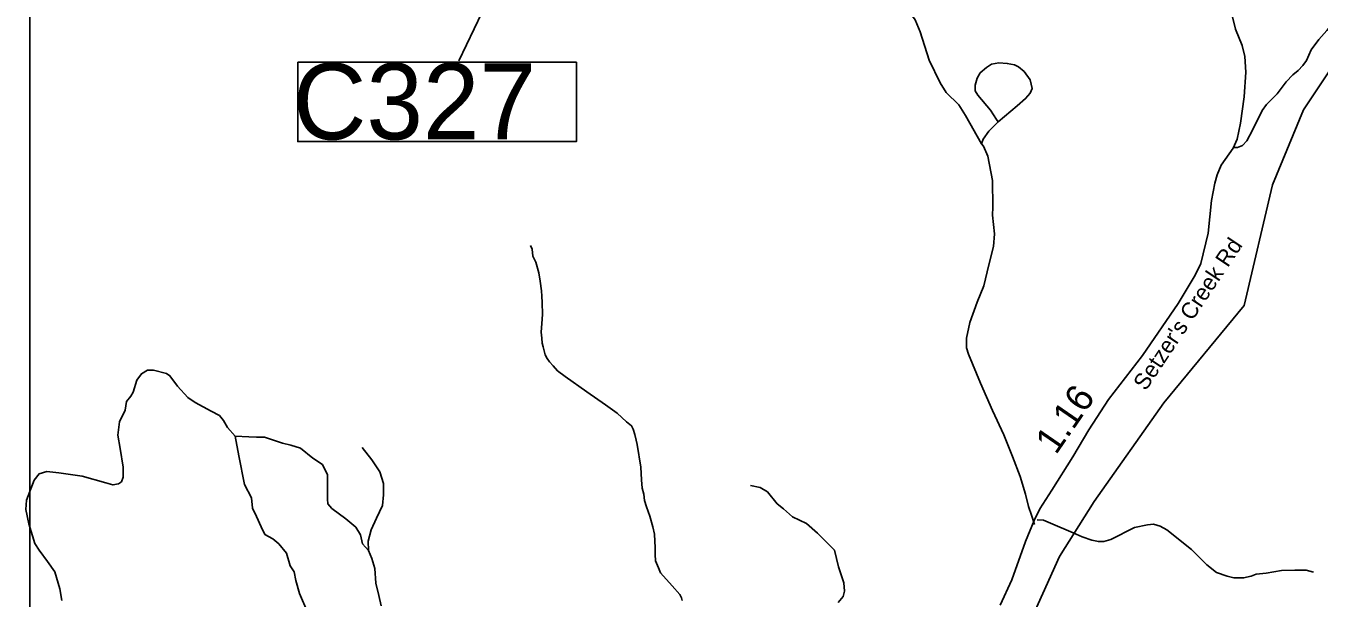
# Model space of a CAD drawing. Extents: x 1159738 to 1321356, y 736314 to 882035.
# Drawn here: x 1228453 to 1234408, y 812467 to 815102 of the extents above; entities that cross this region are included whole.
import ezdxf

# ---------------------------------------------------------------- set-up
doc = ezdxf.new("R2010")
doc.units = 0
for name, color, linetype in [('Exist Hydrographic Creek Single Shore', 7, 'Continuous'), ('Exist Hydrographic Misc Water Feature', 7, 'Continuous'), ('Exist Road Non-System Type 51', 7, 'Continuous'), ('Exist Road Secondary Mileage Hundredths English Label', 7, 'Continuous'), ('Exist Road Secondary Structure Culvert Number Label', 7, 'Continuous'), ('Exist Road Secondary Type 51 Attributed', 7, 'Continuous'), ('Exist Road Secondary Type 51 Label', 7, 'Continuous'), ('Map Preparation Inset Cut Line', 7, 'Continuous')]:
    doc.layers.add(name, color=color, linetype=linetype)

msp = doc.modelspace()

# ---------------------------------------------------------------- linework, layer by layer
at = {"layer": 'Exist Hydrographic Creek Single Shore'}
msp.add_lwpolyline([(1233058.3, 812317.5), (1233212.7, 812658.2), (1233371.4, 812912.5), (1233692.4, 813365.6), (1234062.4, 813814.5), (1234193.3, 814369.9), (1234335.3, 814715), (1234483.4, 814935.3)], dxfattribs=at)
at = {"layer": 'Exist Hydrographic Misc Water Feature'}
msp.add_lwpolyline([(1231475.5, 812455.9), (1231471.8, 812468.1), (1231464.3, 812484.3), (1231429.2, 812523.2), (1231374.8, 812582.7), (1231365.3, 812606.9), (1231352.1, 812639.2), (1231350.9, 812667.3), (1231349.8, 812699.4), (1231348.5, 812729.5), (1231347.2, 812761.5), (1231340.1, 812795.7), (1231325.4, 812844.1), (1231310.5, 812886.5), (1231301.3, 812916.8), (1231298, 812944.9), (1231290.7, 812973.1), (1231287.7, 813011.2), (1231285.1, 813069.3), (1231267.8, 813173.8), (1231262.3, 813194), (1231257, 813220.1), (1231249.6, 813244.4), (1231242.1, 813260.6), (1231218.4, 813279.2), (1231175.5, 813318.3), (1231122.5, 813357.6), (1231035.9, 813416), (1230935.8, 813486.6), (1230900.4, 813513.5), (1230881, 813536), (1230863.4, 813554.5), (1230853.8, 813570.7), (1230844.2, 813587), (1230840.5, 813599.1), (1230835.1, 813623.3), (1230829.5, 813641.4), (1230828.2, 813663.5), (1230824.8, 813691.5), (1230828, 813731.6), (1230831, 813773.5), (1230830.5, 813827.5), (1230829.2, 813857.6), (1230827.8, 813881.6), (1230820.9, 813925.8), (1230814, 813964), (1230801.2, 814014.4), (1230787.8, 814040.7), (1230784.7, 814072.9), (1230777.1, 814091.1)], dxfattribs=at)
at = {"layer": 'Exist Road Non-System Type 51'}
for points in [[(1232853.1, 814558.8), (1232779.9, 814688.8), (1232749.2, 814738.6), (1232690.2, 814794.4), (1232662.8, 814839.7), (1232611.6, 814943.6), (1232571.3, 815073.8), (1232547.2, 815129.9), (1232474.6, 815232.8), (1232413.5, 815316.8), (1232405.5, 815340.3), (1232409.5, 815428.9), (1232400.1, 815478.4)], [(1234013.2, 814542.3), (1234032.6, 814541.3), (1234055.1, 814551.5), (1234074.5, 814571.9), (1234101, 814622), (1234145.9, 814711.8), (1234165.3, 814739.4), (1234214.3, 814788.4), (1234256.1, 814844.6), (1234286.5, 814876.6), (1234311, 814896.1), (1234332.4, 814919.5), (1234349.8, 814942), (1234371.2, 814991), (1234407, 815039), (1234443.7, 815080.9), (1234490.7, 815136.1), (1234512.1, 815182), (1234541.7, 815234.1), (1234607.9, 815309.2), (1234639.5, 815337.8), (1234675.2, 815369.5)], [(1232876.6, 814910), (1232847.3, 814885.1), (1232832.6, 814860.2), (1232823.8, 814828), (1232823.8, 814803.1), (1232837, 814782.6), (1232894.1, 814713.7), (1232921.9, 814671.2), (1232929.3, 814659.5)], [(1232929.3, 814659.5), (1233017.1, 814732.8), (1233056.6, 814766.5), (1233077.1, 814791.4), (1233085.9, 814813.3), (1233077.1, 814852.9), (1233049.3, 814891), (1233023, 814913), (1233005.4, 814921.8), (1232971.7, 814929.1), (1232933.7, 814932), (1232900, 814924.7), (1232876.6, 814910)], [(1232853.1, 814558.8), (1232860.4, 814580.4), (1232886.8, 814617), (1232929.3, 814659.5)], [(1233097.4, 812806.4), (1233082.8, 812848.9), (1233069.6, 812888.5), (1233056.4, 812945.6), (1233031.5, 813026.2), (1232996.4, 813118.5), (1232955.4, 813218.1), (1232904.2, 813330.9), (1232848.5, 813456.9), (1232793.2, 813590.7), (1232784.4, 813620), (1232784.4, 813663.9), (1232799, 813735.7), (1232832.7, 813829.5), (1232863.4, 813904.2), (1232886.9, 814000.9), (1232908.8, 814085.9), (1232913.1, 814143.4), (1232904.3, 814229.8), (1232905.8, 814266.4), (1232904.3, 814389.5), (1232882.4, 814502.3), (1232861.9, 814547.7), (1232853.1, 814558.8)], [(1228618.6, 812456.6), (1228609.4, 812510.3), (1228585.4, 812588), (1228552.1, 812636.1), (1228513.3, 812687.9), (1228493.2, 812718), (1228465.5, 812808.7), (1228452.5, 812875.3), (1228456.2, 812917.8), (1228491.3, 813010.3), (1228513.5, 813039.9), (1228548.7, 813049.2), (1228604.1, 813043.6), (1228711.3, 813028.8), (1228820.4, 812997.4), (1228853.7, 812988.1), (1228879.6, 812993.7), (1228892.5, 813002.9), (1228899.9, 813023.3), (1228899.9, 813069.5), (1228887, 813156.5), (1228875.9, 813217.5), (1228883.3, 813278.6), (1228909.1, 813332.2), (1228916, 813372), (1228936.3, 813396.1), (1228947.4, 813414.6), (1228964, 813470.1), (1228984.4, 813499.7), (1229012.1, 813516.3), (1229039.8, 813516.3), (1229100.8, 813501.5), (1229115.6, 813490.4), (1229150.7, 813442.3), (1229198.8, 813390.5), (1229232.1, 813368.3), (1229306, 813327.6), (1229344.8, 813307.3), (1229363.3, 813285.1), (1229381.8, 813251.8), (1229416.9, 813212.9), (1229433, 813121.3), (1229458.9, 812990), (1229492.2, 812928.9), (1229495.9, 812880.8), (1229514.4, 812842), (1229536.5, 812795.7), (1229553.2, 812760.6), (1229590.2, 812740.2), (1229617.9, 812716.2), (1229653, 812673.7), (1229669.6, 812616.3), (1229688.1, 812588.6), (1229695.5, 812547.9), (1229712.2, 812488.7), (1229750.6, 812399)], [(1230030.2, 812686.3), (1230002, 812717.5), (1229992.8, 812758.2), (1229972.4, 812793.4), (1229926.2, 812832.2), (1229861.5, 812880.3), (1229843, 812900.7), (1229841.2, 812922.9), (1229841.2, 813033.9), (1229819, 813082), (1229774.6, 813111.6), (1229717.3, 813157.8), (1229672.9, 813170.8), (1229634.1, 813180), (1229593.4, 813194.8), (1229550.9, 813207.7), (1229514, 813207.7), (1229478.8, 813209.6), (1229416.9, 813212.9)], [(1230000.9, 813161), (1230046.3, 813103.9), (1230082.9, 813048.2), (1230099, 812995.4), (1230099, 812942.7), (1230094.6, 812892.9), (1230066.8, 812835.8), (1230041.9, 812781.5), (1230028.7, 812728.8), (1230030.2, 812686.3), (1230046.3, 812649.7), (1230059.4, 812603.6), (1230063.8, 812536.2), (1230078.5, 812479.1), (1230088.7, 812432.2)], [(1232193, 812446.7), (1232216.4, 812474.6), (1232222.2, 812499.5), (1232219.3, 812537.6), (1232194.4, 812610.8), (1232176.9, 812687), (1232141.7, 812723.6), (1232097.8, 812766.1), (1232048, 812810.1), (1231982.6, 812841.6), (1231941.6, 812878.2), (1231912.3, 812901.7), (1231868.4, 812955.9), (1231834.7, 812976.4), (1231789.3, 812985.2)], [(1233109.9, 812827.1), (1233139.4, 812825.9), (1233171.4, 812812.3), (1233275.9, 812768.1), (1233316.4, 812749.6), (1233361.9, 812733.6), (1233391.4, 812727.5), (1233417.2, 812727.5), (1233449.1, 812736.1), (1233558.5, 812792.7), (1233617.5, 812803.7), (1233645.8, 812807.4), (1233676.5, 812798.8), (1233706, 812781.6), (1233820.3, 812690.6), (1233891.6, 812620.5), (1233935.8, 812584.8), (1233985, 812567.6), (1234015.7, 812560.2), (1234060, 812560.2), (1234095.1, 812567.9), (1234118.5, 812577.7), (1234163.9, 812581.4), (1234235.2, 812594.9), (1234296.7, 812596.2), (1234348.3, 812596.2), (1234381.5, 812586.3)]]:
    msp.add_lwpolyline(points, dxfattribs=at)
at = {"layer": 'Exist Road Secondary Structure Culvert Number Label'}
msp.add_line((1231428.3, 817004.8), (1230446.7, 814941.3), dxfattribs=at)
msp.add_lwpolyline([(1229704.9, 814934.2), (1230987.8, 814934.2), (1230987.8, 814569.2), (1229704.9, 814569.2)], close=True, dxfattribs=at)
at = {"layer": 'Exist Road Secondary Type 51 Attributed'}
msp.add_lwpolyline([(1234008.1, 815149.4), (1234023.5, 815086.2), (1234053.1, 815010.7), (1234065.2, 814961.1), (1234070.5, 814888.2), (1234063.2, 814774.2), (1234045.7, 814653), (1234030.3, 814579.4), (1234011.5, 814539), (1233957.1, 814460.2), (1233938.3, 814415.9), (1233927.5, 814376.8), (1233912.8, 814297.3), (1233896.6, 814147.5), (1233863.7, 814007.5), (1233836.9, 813954), (1233759, 813823.8), (1233594.5, 813584.7), (1233438.1, 813380.8), (1233348.1, 813241.4), (1233273.6, 813116.9), (1233177.6, 812963.9), (1233122.5, 812877.9), (1233095.7, 812824.5), (1233055.4, 812728), (1232992.3, 812550.9), (1232938.6, 812434.9)], dxfattribs=at)
at = {"layer": 'Map Preparation Inset Cut Line'}
msp.add_lwpolyline([(1228470.6, 811005.5), (1261974.5, 811005.5), (1261974.5, 834521.3), (1228470.6, 834521.3)], close=True, dxfattribs=at)

# ---------------------------------------------------------------- texts
at = {"layer": 'Exist Road Secondary Mileage Hundredths English Label'}
msp.add_text('1.16', height=125, rotation=55.47086, dxfattribs=at).set_placement((1233196, 813123.2))
at = {"layer": 'Exist Road Secondary Structure Culvert Number Label'}
msp.add_text('C327', height=350, dxfattribs=at).set_placement((1229682.7, 814579))
at = {"layer": 'Exist Road Secondary Type 51 Label'}
msp.add_text("Setzer's Creek Rd", height=75, rotation=56.38304, dxfattribs=at).set_placement((1233609.6, 813417.6))

doc.saveas('drawing.dxf')
